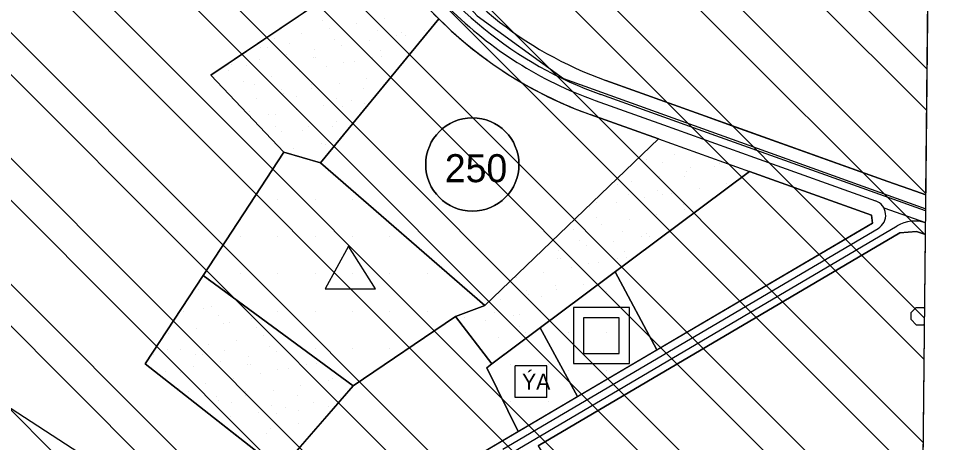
# Model space of a CAD drawing. Extents: x 419109 to 421295, y 4452223 to 4457798.
# Drawn here: x 420804.3 to 421295.4, y 4457188.4 to 4457415.6 of the extents above; entities that cross this region are included whole.
import ezdxf

# ---------------------------------------------------------------- set-up
doc = ezdxf.new("R2010")
doc.units = 0
for name, color, linetype in [('ADA', 7, 'Continuous'), ('ADAKENARI', 7, 'Continuous'), ('Default', 7, 'Continuous'), ('IPTAL', 7, 'Continuous'), ('KALDIRIM', 7, 'Continuous'), ('LJ_SEMBOL', 7, 'Continuous'), ('PAFTALAMA', 7, 'Continuous'), ('PL_AYA_PARK_DINLENME', 7, 'Continuous'), ('PL_KA_TARIM_ALANI', 7, 'Continuous'), ('PL_KON_MEV_250', 7, 'Continuous'), ('PL_SAY_DINI_TESIS', 7, 'Continuous'), ('PL_SAY_ILKOGRETIM', 7, 'Continuous'), ('PL_SAY_SAGLIK_TESIS', 7, 'Continuous'), ('PL_TİCK', 7, 'Continuous'), ('SM_DAIRE', 7, 'Continuous'), ('SM_SEMBOL', 7, 'Continuous'), ('SM_TAKS', 7, 'Continuous'), ('SN_TASKIN', 7, 'Continuous'), ('SN_TR_SIVILASMA', 7, 'Continuous'), ('TR_ILKEGITIM', 7, 'Continuous'), ('TR_KULTURELTESIS', 7, 'Continuous'), ('TR_ORTAYOGUNKONUT', 7, 'Continuous'), ('TR_PARKALANI', 7, 'Continuous'), ('TR_SAGLIKTESIS', 7, 'Continuous'), ('TR_TARIMALANI', 7, 'Continuous'), ('TR_TİCK', 7, 'Continuous')]:
    doc.layers.add(name, color=color, linetype=linetype)

# ---------------------------------------------------------------- blocks, each defined once
blk = doc.blocks.new('POINT_DISPLAY')
at = {"layer": 'Default'}
blk.add_line((0, 0), (0, 0), dxfattribs=at)

msp = doc.modelspace()

# ---------------------------------------------------------------- linework, layer by layer
at = {"layer": 'ADA'}
for p, q in [((421002.06, 4457448.84), (420907.53, 4457385.13)), ((420966.21, 4457338.18), (421029.71, 4457415.28)), ((420907.53, 4457385.13), (420946.65, 4457344.05)), ((421147.41, 4457351.02), (421054.24, 4457261.89)), ((420946.65, 4457344.05), (420903.38, 4457278.01)), ((420946.65, 4457344.05), (420966.21, 4457338.18)), ((421054.24, 4457261.89), (420966.21, 4457338.18)), ((421058.15, 4457230.59), (421196.16, 4457333.58)), ((420903.38, 4457278.01), (420872.32, 4457230.59)), ((420903.38, 4457278.01), (420983.82, 4457218.86)), ((421124.24, 4457279.92), (421146.52, 4457238.09)), ((421054.24, 4457261.89), (421038.59, 4457256.02)), ((420983.82, 4457218.86), (421038.59, 4457256.02)), ((421038.59, 4457256.02), (421058.15, 4457230.59)), ((421084.02, 4457249.9), (421104.02, 4457213.08)), ((420872.32, 4457230.59), (420944.69, 4457173.87)), ((421058.15, 4457230.59), (421055.36, 4457228.47)), ((421055.36, 4457228.47), (421072.13, 4457194.36)), ((420944.69, 4457173.87), (420983.82, 4457218.86))]:
    msp.add_line(p, q, dxfattribs=at)
at = {"layer": 'ADAKENARI'}
for p, q in [((421169.99, 4457364.18), (421119.09, 4457382.39)), ((421110.75, 4457364.13), (421147.41, 4457351.02)), ((421270.32, 4457328.3), (421169.99, 4457364.18)), ((421270.32, 4457328.3), (421190.85, 4457356.72)), ((421147.41, 4457351.02), (421196.16, 4457333.58)), ((421196.16, 4457333.58), (421261.57, 4457310.19)), ((421285.04, 4457323.04), (421270.32, 4457328.3)), ((421290.62, 4457321.04), (421285.04, 4457323.04)), ((421261.57, 4457310.19), (421261.97, 4457305.97)), ((421261.97, 4457305.97), (420889.99, 4457087.27)), ((421082.81, 4457186.72), (421276.69, 4457300.71)), ((421276.69, 4457300.71), (421285.71, 4457301.56)), ((421285.71, 4457301.56), (421290.4, 4457299.88))]:
    msp.add_line(p, q, dxfattribs=at)
for centre, radius, start, end in [((421188.07, 4457575.26), 204.83, 211.4756, 250.32), ((421184.83, 4457571.28), 220, 213.8192, 225.1603), ((421184.83, 4457571.28), 220, 225.1603, 250.32)]:
    msp.add_arc(centre, radius, start, end, dxfattribs=at)
at = {"layer": 'IPTAL'}
for points in [[(421157.43, 4457776.98), (421072.18, 4457668.63), (420944.65, 4457570.66), (421007.83, 4457463.42), (421050.15, 4457417.04), (421096.53, 4457383.42), (421290.54, 4457313.7)], [(421290.54, 4457313.7), (421295.36, 4457775.52), (421157.43, 4457776.98)]]:
    msp.add_lwpolyline(points, dxfattribs=at)
at = {"layer": 'KALDIRIM'}
for p, q in [((421113.44, 4457371.67), (421150.11, 4457358.55)), ((421166.11, 4457357.08), (421116.39, 4457374.86)), ((421150.11, 4457358.55), (421198.85, 4457341.12)), ((421290.53, 4457312.58), (421166.11, 4457357.08)), ((421198.85, 4457341.12), (421263.7, 4457317.92)), ((421268.07, 4457314.24), (421290.47, 4457306.23)), ((421063.92, 4457184.89), (421265.09, 4457303.17)), ((421065.85, 4457181.39), (421275.31, 4457304.53))]:
    msp.add_line(p, q, dxfattribs=at)
for centre, radius, start, end in [((421188.07, 4457575.26), 212.83, 211.4756, 250.32), ((421184.83, 4457571.28), 212, 225.1603, 250.32), ((421260.94, 4457310.22), 8.18, 300.4536, 70.32), ((421284.77, 4457288.44), 18.66, 72.214, 120.4536)]:
    msp.add_arc(centre, radius, start, end, dxfattribs=at)
at = {"layer": 'LJ_SEMBOL'}
for p, q in [((420981.26, 4457293.63), (420968.72, 4457270.82)), ((420995.74, 4457270.82), (420981.26, 4457293.63)), ((420968.72, 4457270.82), (420995.74, 4457270.82)), ((421126.33, 4457255.34), (421107.24, 4457255.34)), ((421107.24, 4457255.34), (421107.24, 4457236.24)), ((421126.33, 4457236.24), (421126.33, 4457255.34)), ((421107.24, 4457236.24), (421126.33, 4457236.24))]:
    msp.add_line(p, q, dxfattribs=at)
msp.add_lwpolyline([(421101.78, 4457230.79), (421131.78, 4457230.79), (421131.78, 4457260.79), (421101.78, 4457260.79)], close=True, dxfattribs=at)
at = {"layer": 'PAFTALAMA'}
msp.add_lwpolyline([(419168.18, 4457798.01), (419138.44, 4455021.89), (421266.41, 4454999.4), (421295.36, 4457775.52)], dxfattribs=at)
at = {"layer": 'PL_AYA_PARK_DINLENME'}
for points in [[(420946.65, 4457344.05), (420907.53, 4457385.13), (421002.06, 4457448.84), (421005.14, 4457444.35), (421008.34, 4457439.95), (421011.64, 4457435.62), (421015.05, 4457431.38), (421018.57, 4457427.22), (421022.18, 4457423.15), (421025.9, 4457419.17), (421029.71, 4457415.28), (420966.21, 4457338.18)], [(421054.24, 4457261.89), (421147.41, 4457351.02), (421196.16, 4457333.58), (421058.15, 4457230.59), (421038.59, 4457256.02)], [(420903.38, 4457278.01), (420983.82, 4457218.86), (420944.69, 4457173.87), (420872.32, 4457230.59)]]:
    msp.add_lwpolyline(points, close=True, dxfattribs=at)
at = {"layer": 'PL_KA_TARIM_ALANI'}
msp.add_line((421285.57, 4456837.09), (421290.4, 4457299.88), dxfattribs=at)
msp.add_lwpolyline([(421290.4, 4457299.88), (421285.71, 4457301.56), (421276.69, 4457300.71), (421082.81, 4457186.72), (421168.99, 4457042.41), (421087.91, 4456941.06), (421179.38, 4456878.12), (421285.57, 4456837.09)], dxfattribs=at)
at = {"layer": 'PL_KON_MEV_250'}
for points in [[(420889.99, 4457087.27), (421072.13, 4457194.36), (421055.36, 4457228.47), (421058.15, 4457230.59), (421038.59, 4457256.02), (420983.82, 4457218.86), (420944.69, 4457173.87), (420931.4, 4457184.28), (420872.32, 4457230.59), (420903.38, 4457278.01), (420946.65, 4457344.05), (420907.53, 4457385.13), (421002.06, 4457448.84)], [(421124.24, 4457279.92), (421146.52, 4457238.09), (421261.97, 4457305.97), (421261.57, 4457310.19), (421196.16, 4457333.58), (421124.24, 4457279.92)]]:
    msp.add_lwpolyline(points, dxfattribs=at)
msp.add_lwpolyline([(421029.71, 4457415.28), (421036.7, 4457408.63), (421043.99, 4457402.28), (421051.54, 4457396.26), (421059.35, 4457390.58), (421067.41, 4457385.24), (421075.69, 4457380.27), (421084.18, 4457375.66), (421092.86, 4457371.43), (421101.72, 4457367.59), (421110.75, 4457364.13), (421147.41, 4457351.02), (421054.24, 4457261.89), (420966.21, 4457338.18)], close=True, dxfattribs=at)
at = {"layer": 'PL_SAY_DINI_TESIS'}
msp.add_lwpolyline([(421055.36, 4457228.47), (421072.13, 4457194.36), (421104.01, 4457213.1), (421084.02, 4457249.9), (421058.15, 4457230.59), (421055.36, 4457228.47)], dxfattribs=at)
at = {"layer": 'PL_SAY_ILKOGRETIM'}
msp.add_lwpolyline([(420983.82, 4457218.86), (420903.38, 4457278.01), (420946.65, 4457344.05), (420966.21, 4457338.18), (421054.24, 4457261.89), (421038.59, 4457256.02)], close=True, dxfattribs=at)
at = {"layer": 'PL_SAY_SAGLIK_TESIS'}
msp.add_lwpolyline([(421084.02, 4457249.9), (421104.01, 4457213.1), (421146.52, 4457238.09), (421124.24, 4457279.92), (421084.02, 4457249.9)], dxfattribs=at)
at = {"layer": 'PL_TİCK'}
msp.add_line((421290.62, 4457321.04), (421291.85, 4457438.69), dxfattribs=at)
for points in [[(421119.09, 4457382.39), (421169.99, 4457364.18), (421190.85, 4457356.72)], [(421190.85, 4457356.72), (421270.32, 4457328.3), (421285.04, 4457323.04), (421290.62, 4457321.04)]]:
    msp.add_lwpolyline(points, dxfattribs=at)
msp.add_arc((421188.07, 4457575.26), 204.83, 211.4756, 250.32, dxfattribs=at)
at = {"layer": 'SM_DAIRE'}
msp.add_circle((421047.62, 4457337.34), 25, dxfattribs=at)
at = {"layer": 'SM_SEMBOL'}
for points in [[(421087.57, 4457229.58), (421070.57, 4457229.58)], [(421070.57, 4457212.58), (421070.57, 4457229.58)], [(421087.57, 4457212.58), (421087.57, 4457229.58)], [(421087.57, 4457212.58), (421070.57, 4457212.58)]]:
    msp.add_lwpolyline(points, dxfattribs=at)
at = {"layer": 'SN_TASKIN'}
msp.add_lwpolyline([(420304.2, 4457786), (420304.13, 4457785.63), (420361.4, 4457753.33), (420365.13, 4457670.4), (420353.37, 4457516.08), (420349.76, 4457409.43), (420362.12, 4457324.02), (420428.86, 4457299.97), (420651.65, 4457251.03), (420800.51, 4457206.77), (420934.84, 4457119.42), (421005.12, 4457071.28), (421055.3, 4457008.56), (421130.37, 4456973.34), (421233.23, 4456921.91), (421285.98, 4456875.69)], dxfattribs=at)
at = {"layer": 'SN_TR_SIVILASMA'}
for p, q in [((421284.37, 4456721.88), (420219.35, 4457786.9)), ((421284.84, 4456766.32), (420264.73, 4457786.42)), ((421285.07, 4456788.54), (420287.42, 4457786.18)), ((421285.53, 4456832.97), (420332.8, 4457785.7)), ((421285.76, 4456855.19), (420355.49, 4457785.46)), ((421286.23, 4456899.63), (420400.88, 4457784.98)), ((421286.46, 4456921.85), (420423.57, 4457784.74)), ((421286.92, 4456966.29), (420468.95, 4457784.26)), ((421287.15, 4456988.51), (420491.64, 4457784.02)), ((421287.62, 4457032.94), (420537.02, 4457783.54)), ((421287.85, 4457055.16), (420559.71, 4457783.3)), ((421288.31, 4457099.6), (420605.09, 4457782.82)), ((421288.54, 4457121.82), (420627.78, 4457782.58)), ((421289.01, 4457166.26), (420673.16, 4457782.1)), ((421289.24, 4457188.48), (420695.85, 4457781.86)), ((421289.7, 4457232.91), (420741.23, 4457781.38)), ((421289.93, 4457255.13), (420763.92, 4457781.14)), ((421290.4, 4457299.57), (420809.31, 4457780.66)), ((421290.63, 4457321.79), (420832, 4457780.42)), ((421291.09, 4457366.23), (420877.38, 4457779.94)), ((421291.32, 4457388.45), (420900.07, 4457779.7))]:
    msp.add_line(p, q, dxfattribs=at)
at = {"layer": 'TR_ORTAYOGUNKONUT'}
for points in [[(420889.99, 4457087.27), (421072.13, 4457194.36), (421055.36, 4457228.47), (421058.15, 4457230.59), (421038.59, 4457256.02), (420983.82, 4457218.86), (420944.69, 4457173.87), (420931.4, 4457184.28), (420872.32, 4457230.59), (420903.38, 4457278.01), (420946.65, 4457344.05), (420907.53, 4457385.13), (421002.06, 4457448.84)], [(421029.71, 4457415.28), (420966.21, 4457338.18), (421054.24, 4457261.89), (421147.41, 4457351.02), (421110.75, 4457364.13)], [(421261.57, 4457310.19), (421196.16, 4457333.58), (421124.24, 4457279.92), (421146.52, 4457238.09), (421261.97, 4457305.97), (421261.57, 4457310.19)]]:
    msp.add_lwpolyline(points, dxfattribs=at)
for centre, radius, start, end in [((421184.83, 4457571.28), 220, 225.1603, 245.2881), ((421184.83, 4457571.28), 220, 245.2881, 250.32), ((421047.62, 4457337.34), 25, 0, 180), ((421047.62, 4457337.34), 25, 180, 0)]:
    msp.add_arc(centre, radius, start, end, dxfattribs=at)
at = {"layer": 'TR_TARIMALANI'}
for p, q in [((421282.81, 4457258.12), (421285.52, 4457260.83)), ((421282.81, 4457254.3), (421282.81, 4457258.13)), ((421285.52, 4457260.84), (421289.35, 4457260.84)), ((421289.99, 4457260.2), (421289.35, 4457260.83)), ((421285.52, 4457251.58), (421282.81, 4457254.29)), ((421285.52, 4457251.59), (421289.35, 4457251.59)), ((421289.35, 4457251.58), (421289.9, 4457252.14))]:
    msp.add_line(p, q, dxfattribs=at)
at = {"layer": 'TR_TİCK'}
msp.add_line((421290.62, 4457321.04), (421291.85, 4457438.69), dxfattribs=at)
msp.add_lwpolyline([(421119.09, 4457382.39), (421169.99, 4457364.18), (421190.85, 4457356.72), (421270.32, 4457328.3), (421285.04, 4457323.04), (421290.62, 4457321.04)], dxfattribs=at)
msp.add_arc((421188.07, 4457575.26), 204.83, 211.4756, 250.32, dxfattribs=at)

# ---------------------------------------------------------------- block references
at = {"layer": 'TR_ILKEGITIM', "xscale": 0.1, "yscale": 0.10000000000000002}
for p in [(420943.38, 4457338.86), (420963.38, 4457338.86), (420943.38, 4457318.86), (420963.38, 4457318.86), (420983.38, 4457318.86), (420923.38, 4457298.86), (420943.38, 4457298.86), (420963.38, 4457298.86), (420983.38, 4457298.86), (421003.38, 4457298.86), (420923.38, 4457278.86), (420943.38, 4457278.86), (420963.38, 4457278.86), (420983.38, 4457278.86), (421003.38, 4457278.86), (421023.38, 4457278.86), (420943.38, 4457258.86), (420963.38, 4457258.86), (420983.38, 4457258.86), (421003.38, 4457258.86), (421023.38, 4457258.86), (421043.38, 4457258.86), (420963.38, 4457238.86), (420983.38, 4457238.86), (421003.38, 4457238.86)]:
    msp.add_blockref('POINT_DISPLAY', p, dxfattribs=at)
at = {"layer": 'TR_KULTURELTESIS', "xscale": 0.1, "yscale": 0.10000000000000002}
for p in [(421068.29, 4457230.22), (421088.65, 4457230.22), (421068.29, 4457210.22), (421088.65, 4457210.22)]:
    msp.add_blockref('POINT_DISPLAY', p, dxfattribs=at)
at = {"layer": 'TR_PARKALANI', "xscale": 0.1, "yscale": 0.10000000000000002}
for p in [(421000.51, 4457415.5), (420967.26, 4457414.46), (420970.97, 4457410.29), (420985.74, 4457412.9), (420941.42, 4457405.08), (420956.2, 4457407.69), (420996.81, 4457409.25), (421007.17, 4457406.52), (421009.78, 4457408.14), (421011.58, 4457406.64), (421021.95, 4457409.13), (420938.11, 4457400.21), (420949.88, 4457402.29), (420973.95, 4457404.18), (420977.63, 4457401.31), (420992.4, 4457403.92), (420934.24, 4457399.97), (420948.08, 4457396.1), (420962.86, 4457398.71), (420998.29, 4457398.5), (421013.83, 4457397.54), (420918.54, 4457390.9), (420926.62, 4457390.57), (420933.31, 4457393.5), (420962.46, 4457394.54), (420963.79, 4457394.76), (420978.56, 4457392.16), (420984.29, 4457392.33), (420994.2, 4457394.47), (420999.06, 4457394.94), (420916.87, 4457387.8), (420954.75, 4457387.12), (420969.52, 4457389.73), (420925.2, 4457381.92), (420939.97, 4457384.52), (420976.18, 4457380.75), (420990.95, 4457383.35), (420930.77, 4457380.27), (420945.54, 4457377.67), (420946.63, 4457375.54), (420961.18, 4457379.99), (420961.41, 4457378.14), (420989.4, 4457377.98), (420931.86, 4457372.94), (420953.56, 4457374.02), (420975.09, 4457372.46), (420982.84, 4457371.77), (420953.29, 4457366.56), (420968.07, 4457369.17), (420977.91, 4457368.34), (420989.86, 4457369.85), (420928.17, 4457365.5), (420938.52, 4457363.96), (420942.07, 4457364.38), (420942.07, 4457357.97), (420959.95, 4457357.58), (420972.48, 4457357.69), (420974.73, 4457360.19), (420945.18, 4457354.98), (420956.84, 4457355.37), (420951.84, 4457346), (420966.61, 4457348.6), (420969.02, 4457347.82), (421155.91, 4457342.67), (421141.14, 4457340.06), (421149.59, 4457338.45), (421177.34, 4457336.29), (421180, 4457338.16), (421162.57, 4457333.69), (421164.36, 4457335.84), (421125.39, 4457326.75), (421133.03, 4457328.48), (421147.8, 4457331.08), (421161.23, 4457330.71), (421184, 4457327.31), (421146.98, 4457323.67), (421154.46, 4457322.1), (421169.23, 4457324.71), (421113.9, 4457317.11), (421124.91, 4457316.9), (421131.34, 4457321.35), (421139.69, 4457319.5), (421149.74, 4457321.07), (421110.14, 4457314.29), (421160.88, 4457316.15), (421161.12, 4457313.12), (421113.96, 4457309.19), (421131.57, 4457307.92), (421146.35, 4457310.52), (421102.03, 4457302.71), (421116.8, 4457305.31), (421127.87, 4457301.66), (421138.23, 4457298.94), (421140.85, 4457300.55), (421142.64, 4457299.05), (421153.01, 4457301.54), (421105.01, 4457296.59), (421108.69, 4457293.73), (421123.46, 4457296.33), (421093.92, 4457291.12), (421094.85, 4457287.17), (421129.36, 4457290.91), (421130.12, 4457287.35), (421093.52, 4457286.95), (421109.62, 4457284.57), (421115.35, 4457284.75), (421125.26, 4457286.89), (421085.81, 4457279.54), (421100.58, 4457282.14), (420905.98, 4457275.05), (421071.03, 4457276.93), (421092.25, 4457272.4), (421107.24, 4457273.16), (420901, 4457270.31), (421076.61, 4457270.08), (421077.7, 4457267.95), (421092.47, 4457270.56), (420922.44, 4457263.94), (421062.92, 4457265.35), (421084.63, 4457266.43), (420892.89, 4457258.73), (420903.38, 4457260.27), (420907.66, 4457261.33), (421059.23, 4457257.91), (421084.36, 4457258.97), (421099.13, 4457261.58), (420911.79, 4457256.41), (420917.28, 4457252.74), (420929.1, 4457254.96), (421043.59, 4457255.59), (421054.81, 4457253.76), (421069.58, 4457256.37), (421073.13, 4457256.79), (420899.55, 4457249.75), (420914.32, 4457252.35), (420932.05, 4457250.14), (421073.13, 4457250.38), (420884.78, 4457247.14), (420920.99, 4457243.37), (420935.76, 4457245.98), (421061.47, 4457244.78), (421076.24, 4457247.39), (420884.26, 4457238.26), (420891.44, 4457238.16), (420906.21, 4457240.77), (420914.67, 4457237.97), (420938.74, 4457239.86), (420876.67, 4457235.56), (420899.03, 4457235.65), (420902.9, 4457235.9), (420927.65, 4457234.39), (420942.42, 4457237), (421064.24, 4457236.27), (420898.1, 4457229.18), (420912.87, 4457231.79), (420927.25, 4457230.22), (420928.58, 4457230.44), (420958.99, 4457230.16), (420963.85, 4457230.62), (420881.66, 4457223.49), (420883.33, 4457226.58), (420891.41, 4457226.26), (420934.31, 4457225.41), (420943.35, 4457227.84), (420949.08, 4457228.02), (420904.76, 4457220.2), (420919.53, 4457222.81), (420955.74, 4457219.04), (420970.51, 4457221.64), (420972.89, 4457222.63), (420889.99, 4457217.6), (420895.56, 4457215.96), (420925.97, 4457215.67), (420926.19, 4457213.83), (420940.97, 4457216.43), (420954.19, 4457213.67), (420910.33, 4457213.35), (420911.42, 4457211.22), (420918.35, 4457209.7), (420962.4, 4457210.06), (420977.17, 4457212.66), (420932.86, 4457204.85), (420939.88, 4457208.14), (420942.7, 4457204.02), (420947.63, 4457207.45), (420954.65, 4457205.54), (420970.29, 4457207.86), (420918.08, 4457202.24), (420939.52, 4457195.87), (420954.29, 4457198.47), (420924.74, 4457193.26), (420937.27, 4457193.37)]:
    msp.add_blockref('POINT_DISPLAY', p, dxfattribs=at)
at = {"layer": 'TR_SAGLIKTESIS', "xscale": 0.1, "yscale": 0.10000000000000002}
for p in [(421119.34, 4457269.39), (421099.34, 4457247.25), (421119.34, 4457247.25), (421099.34, 4457227.25), (421119.34, 4457227.25)]:
    msp.add_blockref('POINT_DISPLAY', p, dxfattribs=at)

# ---------------------------------------------------------------- texts
at = {"layer": 'SM_SEMBOL'}
msp.add_text('ÝA', height=8.5, dxfattribs=at).set_placement((421074.26, 4457216.83))
at = {"layer": 'SM_TAKS'}
msp.add_text('250', height=15, dxfattribs=at).set_placement((421032.88, 4457327.89))

doc.saveas('drawing.dxf')
